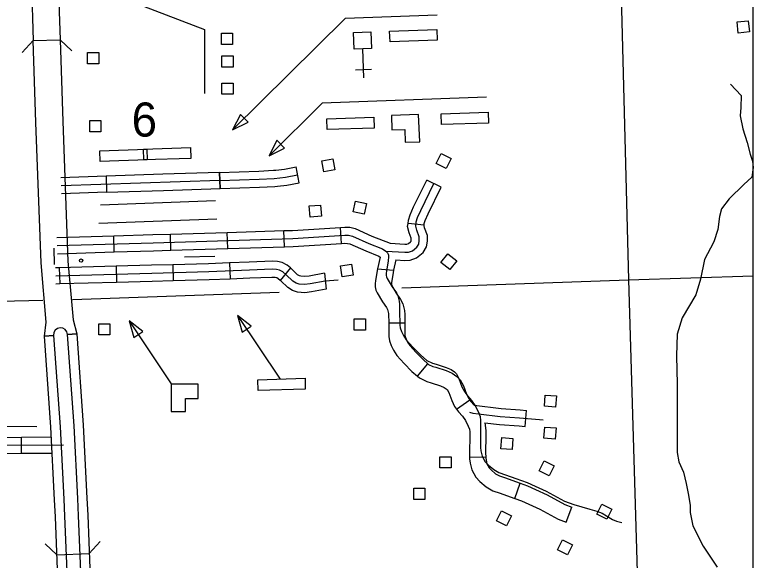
# Model space of a CAD drawing. Extents: x 1084508 to 1142749, y 1057638 to 1093403.
# Drawn here: x 1140594 to 1142749, y 1084044 to 1085635 of the extents above; entities that cross this region are included whole.
import ezdxf

# ---------------------------------------------------------------- set-up
doc = ezdxf.new("R2010")
doc.units = 0
for name, color, linetype in [('DSN_DRFT_Named-Boundary', 7, 'Continuous'), ('Level 10', 7, 'Continuous'), ('Level 31', 7, 'Continuous'), ('Level 32', 7, 'Continuous'), ('Level 35', 7, 'Continuous'), ('Level 36', 7, 'Continuous'), ('Level 37', 7, 'Continuous'), ('Level 43', 7, 'Continuous'), ('Level 5', 7, 'Continuous'), ('Level 56', 7, 'Continuous'), ('Level 57', 7, 'Continuous'), ('Level 58', 7, 'Continuous')]:
    doc.layers.add(name, color=color, linetype=linetype)

msp = doc.modelspace()

# ---------------------------------------------------------------- linework, layer by layer
at = {"layer": 'DSN_DRFT_Named-Boundary'}
msp.add_lwpolyline([(1084507.9, 1057640), (1142749.2, 1057640), (1142749.2, 1093403.4), (1084507.9, 1093403.4)], close=True, dxfattribs=at)
at = {"layer": 'Level 10'}
msp.add_line((1140648, 1085559.8), (1140726.5, 1085562.3), dxfattribs=at)
for points in [[(1140642.8, 1085725.1), (1140648, 1085559.8)], [(1140721.2, 1085727.6), (1140726.5, 1085562.3)], [(1140726.5, 1085562.3), (1140734.1, 1085323.7), (1140749.4, 1084916.5), (1140764.1, 1084745.2), (1140774.9, 1084704.5), (1140748.3, 1084702.6)], [(1140707.6, 1084699.7), (1140681, 1084697.9), (1140686, 1084738.5), (1140671.1, 1084911.6), (1140655.7, 1085320.9), (1140648, 1085559.8)], [(1140722.2, 1083940), (1140712.8, 1084170.7), (1140710.4, 1084220.1), (1140699.8, 1084431.7), (1140681, 1084697.9), (1140707.6, 1084699.7)], [(1140707.6, 1084699.7), (1140726.5, 1084433.3), (1140737.1, 1084221.4), (1140739.5, 1084171.8), (1140748.9, 1083940.4)], [(1140789.7, 1083940.9), (1140780.2, 1084173.6), (1140777.9, 1084223.4), (1140767.2, 1084435.8), (1140748.3, 1084702.6), (1140774.9, 1084704.5)], [(1140774.9, 1084704.5), (1140793.8, 1084437.4), (1140804.5, 1084224.7), (1140806.9, 1084174.8), (1140816.4, 1083941.3)]]:
    msp.add_lwpolyline(points, dxfattribs=at)
msp.add_arc((1140727.9, 1084701.2), 20.4, 4.056, 184.056, dxfattribs=at)
msp.add_arc((1140727.9, 1084701.2), 20.4, 4.056, 184.056, dxfattribs=at)
at = {"layer": 'Level 31'}
for p, q in [((1141193.5, 1085128.5), (1141192, 1085175.5)), ((1141192, 1085175.5), (1141193.5, 1085128.5)), ((1140860.7, 1085164.4), (1140862.3, 1085117.3))]:
    msp.add_line(p, q, dxfattribs=at)
for points in [[(1141192, 1085175.5), (1141026.3, 1085170)], [(1140860.7, 1085164.4), (1140728.7, 1085159.9)], [(1141192.7, 1085152), (1140729.4, 1085136.4)], [(1141026.3, 1085170), (1140860.7, 1085164.4)], [(1140862.3, 1085117.3), (1140730.2, 1085112.9)], [(1140862.3, 1085117.3), (1141027.9, 1085122.9)], [(1141027.9, 1085122.9), (1141193.5, 1085128.5)]]:
    msp.add_lwpolyline(points, dxfattribs=at)
at = {"layer": 'Level 32'}
for p, q in [((1141193.5, 1085128.5), (1141191.9, 1085175.5)), ((1141424.3, 1085145.3), (1141415.1, 1085191.5)), ((1141788.6, 1085021.3), (1141741.8, 1085026.7)), ((1141215.6, 1084953.3), (1141214.1, 1085000.4)), ((1141381.2, 1084958.4), (1141379.8, 1085005.4)), ((1141547.4, 1084967.9), (1141544.5, 1085014.8)), ((1140884.3, 1084943.1), (1140882.8, 1084990.2)), ((1141049.9, 1084948.2), (1141048.5, 1084995.3)), ((1140710.4, 1084906.8), (1140708.9, 1084953.8)), ((1140724.2, 1084896.7), (1140725.5, 1084849.7)), ((1140889.9, 1084901.3), (1140891.1, 1084854.2)), ((1141055.6, 1084905.8), (1141056.8, 1084858.7)), ((1141220.8, 1084911.1), (1141222.8, 1084864)), ((1141398.6, 1084896.9), (1141369, 1084860.3)), ((1141652.3, 1084893.6), (1141699.3, 1084890.4)), ((1141498.5, 1084881.3), (1141502.8, 1084834.2)), ((1141685.5, 1084736.4), (1141732.6, 1084736.8)), ((1141769, 1084580.9), (1141800, 1084616.4)), ((1141883.5, 1084484.1), (1141921.8, 1084511.6)), ((1142083.4, 1084434), (1142087.2, 1084481)), ((1140614, 1084355.9), (1140613.8, 1084403)), ((1141921.4, 1084344.1), (1141968.4, 1084345.3)), ((1142054, 1084223.8), (1142069.5, 1084268.2)), ((1142203.6, 1084154.6), (1142220.2, 1084198.6))]:
    msp.add_line(p, q, dxfattribs=at)
for points in [[(1141191.9, 1085175.5), (1141306.7, 1085179.4), (1141349.6, 1085181.4), (1141355.8, 1085182)], [(1141355.8, 1085182), (1141381, 1085184.7), (1141415.1, 1085191.5)], [(1141192.7, 1085152), (1141307.6, 1085155.9), (1141351.3, 1085157.9), (1141384.5, 1085161.4), (1141419.7, 1085168.4)], [(1141741.8, 1085026.7), (1141742.8, 1085035.7), (1141747.6, 1085051.9), (1141758.2, 1085074.6), (1141796.4, 1085152.9)], [(1141788.6, 1085021.3), (1141789.1, 1085026.3), (1141791.8, 1085035.2), (1141800.7, 1085054.4), (1141838.7, 1085132.3), (1141796.4, 1085152.9)], [(1141193.5, 1085128.5), (1141308.5, 1085132.4), (1141353.1, 1085134.4), (1141360.8, 1085135.2)], [(1141360.8, 1085135.2), (1141388.1, 1085138.1), (1141424.3, 1085145.3)], [(1141676.6, 1084945.9), (1141732.5, 1084942.2), (1141743.2, 1084942.7), (1141754.8, 1084946.9), (1141767.8, 1084957.1), (1141773, 1084966.4), (1141774.8, 1084976.6), (1141774.8, 1084987.3), (1141767.8, 1085006.4), (1141764.6, 1085018.9), (1141766, 1085031), (1141769.7, 1085043.6), (1141779.5, 1085064.5), (1141817.6, 1085142.6)], [(1141689.7, 1084968.7), (1141732.8, 1084965.8), (1141738.6, 1084966.1), (1141743.3, 1084967.7), (1141749.5, 1084972.6), (1141750.5, 1084974.4), (1141751.3, 1084978.8), (1141751.3, 1084983.2), (1141745.3, 1084999.4), (1141740.7, 1085017.3), (1141741.8, 1085026.7)], [(1141706.2, 1084920.4), (1141732.3, 1084918.7), (1141747.8, 1084919.3), (1141766.4, 1084926), (1141786.2, 1084941.6), (1141795.4, 1084958.4), (1141798.4, 1084974.5), (1141798.4, 1084991.5), (1141790.3, 1085013.4), (1141788.5, 1085020.6), (1141788.6, 1085021.3)], [(1141048.5, 1084995.3), (1141214.1, 1085000.4)], [(1141214.1, 1085000.4), (1141379.8, 1085005.4)], [(1141379.8, 1085005.4), (1141404.4, 1085006.2), (1141544.5, 1085014.8)], [(1141544.5, 1085014.8), (1141557.2, 1085015.6), (1141571.6, 1085015.1), (1141587.3, 1085011.3), (1141636.5, 1084989.6), (1141689.7, 1084968.7)], [(1140717.2, 1084985.1), (1140882.8, 1084990.2)], [(1140717.9, 1084961.6), (1140998.1, 1084970.2), (1141405.5, 1084982.7), (1141557.5, 1084992.1), (1141568.4, 1084991.7), (1141579.7, 1084988.9), (1141627.4, 1084967.8), (1141667.2, 1084952.2), (1141676.6, 1084945.9), (1141682.1, 1084940.5), (1141684, 1084937), (1141684.4, 1084933.4), (1141684.4, 1084928.8), (1141683.6, 1084917.4), (1141678.6, 1084887.3), (1141678.2, 1084881.5), (1141678.2, 1084874.8), (1141678.9, 1084870.5), (1141680.9, 1084866.2), (1141695.7, 1084841.6), (1141707.8, 1084824.3), (1141712.1, 1084814.9), (1141716, 1084799.2), (1141716.8, 1084790.7), (1141717.2, 1084772.3), (1141717.6, 1084729.7), (1141718.8, 1084721.5), (1141722.7, 1084710.9), (1141728.2, 1084699.2), (1141736.4, 1084687.1), (1141756.3, 1084665), (1141777.8, 1084643.1), (1141796.5, 1084626.7), (1141813.7, 1084618.5), (1141824, 1084615.6), (1141852.9, 1084606.2), (1141867.3, 1084600), (1141877.1, 1084593.3), (1141882.9, 1084587.1), (1141890.4, 1084574.2), (1141899.3, 1084549.9), (1141906.4, 1084535.5), (1141915.4, 1084523), (1141927.5, 1084509.7), (1141938, 1084494.4), (1141947.8, 1084475.3), (1141952.1, 1084462.8), (1141953.6, 1084451.5), (1141953.6, 1084430.4), (1141952.9, 1084396.4), (1141952.9, 1084387.4), (1141953.2, 1084372.5), (1141954.4, 1084362.4), (1141958.3, 1084347.5), (1141967.3, 1084331.1), (1141976.3, 1084321.3), (1141991.9, 1084308), (1142007.1, 1084299.4), (1142026.3, 1084293.2), (1142056, 1084282.2), (1142089.6, 1084270.5), (1142112.6, 1084260), (1142145.2, 1084245.1), (1142198.3, 1084216.2), (1142225.3, 1084206), (1142249.1, 1084199), (1142272.5, 1084192.4), (1142292.4, 1084186.5), (1142308.5, 1084180.6), (1142321, 1084173.2), (1142338.1, 1084162.7), (1142350.4, 1084157.7), (1142365.7, 1084153.4)], [(1140882.8, 1084990.2), (1140997.4, 1084993.7), (1141048.5, 1084995.3)], [(1141215.6, 1084953.3), (1141381.2, 1084958.4)], [(1141381.2, 1084958.4), (1141406.6, 1084959.2), (1141547.4, 1084967.9)], [(1141547.4, 1084967.9), (1141557.8, 1084968.5), (1141565.2, 1084968.2), (1141572.1, 1084966.6), (1141618.3, 1084946.1), (1141656.3, 1084931.2), (1141660.8, 1084928.2), (1141652.3, 1084893.6)], [(1140718.6, 1084938.1), (1140884.3, 1084943.1)], [(1140884.3, 1084943.1), (1140998.9, 1084946.6), (1141049.9, 1084948.2)], [(1141049.9, 1084948.2), (1141215.6, 1084953.3)], [(1141398.6, 1084896.9), (1141388.8, 1084904.8), (1141374.5, 1084912), (1141361.2, 1084914.9), (1141346.1, 1084916.3), (1141278.5, 1084913.5), (1141220.8, 1084911.1)], [(1141706.2, 1084920.4), (1141699.3, 1084890.4)], [(1140724.2, 1084896.7), (1140713.2, 1084896.4)], [(1141538.1, 1084861.1), (1141499.8, 1084857.6), (1141456.4, 1084849.7), (1141440, 1084847.8), (1141424, 1084849), (1141415, 1084852.1), (1141405.3, 1084858), (1141386.1, 1084876.7), (1141376, 1084884.9), (1141366.6, 1084889.6), (1141357.6, 1084891.6), (1141345.5, 1084892.7), (1141279.5, 1084890), (1141160.6, 1084884.9), (1140994.2, 1084880.6), (1140713.8, 1084872.9)], [(1140889.9, 1084901.3), (1140724.2, 1084896.7)], [(1141055.6, 1084905.8), (1140993.6, 1084904.2), (1140889.9, 1084901.3)], [(1141220.8, 1084911.1), (1141159.8, 1084908.4), (1141055.6, 1084905.8)], [(1141498.5, 1084881.3), (1141452.9, 1084873), (1141439.5, 1084871.4), (1141428.8, 1084872.2), (1141425.1, 1084873.5), (1141419.7, 1084876.7), (1141401.8, 1084894.3), (1141398.6, 1084896.9)], [(1141652.3, 1084893.6), (1141652, 1084888.9), (1141646.9, 1084858.7), (1141646.4, 1084850.9), (1141646.4, 1084841.4), (1141648.1, 1084832.1), (1141651.8, 1084823.9), (1141667.7, 1084797.4), (1141679.1, 1084781.2), (1141681.6, 1084775.7), (1141684.5, 1084764), (1141685.1, 1084758), (1141685.4, 1084740.6), (1141685.5, 1084736.4)], [(1141699.3, 1084890.4), (1141698.8, 1084883.3), (1141693.7, 1084853.2), (1141693.5, 1084849.4), (1141693.5, 1084846), (1141693.5, 1084845.9), (1141707.2, 1084823.1), (1141720.1, 1084804.7), (1141726.2, 1084791.4), (1141731.1, 1084771.9), (1141732.1, 1084760.6), (1141732.5, 1084741.3), (1141732.6, 1084736.8)], [(1140725.5, 1084849.7), (1140714.4, 1084849.4)], [(1140891.1, 1084854.2), (1140725.5, 1084849.7)], [(1141056.8, 1084858.7), (1140994.8, 1084857.1), (1140891.1, 1084854.2)], [(1141222.8, 1084864), (1141161.4, 1084861.4), (1141056.8, 1084858.7)], [(1141369, 1084860.3), (1141363.1, 1084865), (1141358.7, 1084867.2), (1141354, 1084868.3), (1141344.8, 1084869.1), (1141280.5, 1084866.5), (1141222.8, 1084864)], [(1141502.8, 1084834.2), (1141459.9, 1084826.5), (1141440.6, 1084824.1), (1141419.2, 1084825.7), (1141405, 1084830.7), (1141390.8, 1084839.2), (1141370.4, 1084859.1), (1141369, 1084860.3)], [(1141685.5, 1084736.4), (1141685.8, 1084696.6), (1141687.6, 1084684.3), (1141692.7, 1084670.5), (1141699.4, 1084656.2), (1141709.5, 1084641.2), (1141730.9, 1084617.5), (1141753.3, 1084594.7), (1141769, 1084580.9)], [(1141732.6, 1084736.8), (1141732.9, 1084700.1), (1141733.5, 1084696), (1141736.2, 1084688.7), (1141740.5, 1084679.5), (1141746.7, 1084670.3), (1141765.2, 1084649.8), (1141785.7, 1084628.9), (1141800, 1084616.4)], [(1141800, 1084616.4), (1141801.3, 1084615.2), (1141813.8, 1084609.3), (1141822.6, 1084606.8), (1141852.9, 1084596.9), (1141870.5, 1084589.3), (1141884.2, 1084580), (1141893.7, 1084569.8), (1141903.5, 1084552.9), (1141912.8, 1084527.9), (1141918.4, 1084516.2), (1141921.8, 1084511.6)], [(1141769, 1084580.9), (1141775.2, 1084575.5), (1141797.1, 1084565.1), (1141808.9, 1084561.7), (1141836.3, 1084552.8), (1141847.7, 1084547.9), (1141853.4, 1084544), (1141855.7, 1084541.6), (1141860.7, 1084532.8), (1141869.4, 1084509.3), (1141877.8, 1084492), (1141883.5, 1084484.1)], [(1141921.8, 1084511.6), (1141925.4, 1084506.5), (1141935.1, 1084495.9)], [(1141883.5, 1084484.1), (1141888.8, 1084476.8), (1141900.8, 1084463.7), (1141909.5, 1084451), (1141917.8, 1084434.7), (1141920.8, 1084426), (1141921.9, 1084418.5), (1141921.9, 1084399.3), (1141921.1, 1084365.3), (1141921.1, 1084355.7), (1141921.4, 1084344.1)], [(1141935.1, 1084495.9), (1142013.2, 1084486.3), (1142069.4, 1084482.4), (1142087.2, 1084481)], [(1141920.9, 1084476), (1141931.3, 1084473), (1141947.3, 1084470.7), (1142011, 1084462.8), (1142067.6, 1084458.9), (1142125.4, 1084454.2), (1142136, 1084453.5)], [(1141965.8, 1084444.7), (1141968.9, 1084421.7), (1141968.9, 1084398.7), (1141968.2, 1084364.7), (1141968.2, 1084356.3), (1141968.4, 1084345.3)], [(1141965.8, 1084444.7), (1142008.7, 1084439.4), (1142065.8, 1084435.5), (1142083.4, 1084434)], [(1140448.1, 1084402.2), (1140613.8, 1084403)], [(1140613.8, 1084403), (1140701.3, 1084403.3)], [(1140282.4, 1084378), (1140736.5, 1084380)], [(1140448.3, 1084355.2), (1140614, 1084355.9)], [(1140614, 1084355.9), (1140703.6, 1084356.3)], [(1141921.4, 1084344.1), (1141921.5, 1084339.5), (1141923, 1084326.7), (1141928, 1084307.4), (1141939.8, 1084285.9), (1141951.7, 1084273), (1141970.1, 1084257.3), (1141989.4, 1084246.5), (1142010.3, 1084239.6), (1142039.8, 1084228.8), (1142054, 1084223.8)], [(1141968.4, 1084345.3), (1141968.5, 1084342.8), (1141969.4, 1084335.4), (1141972.1, 1084324.9), (1141978.3, 1084313.6), (1141984.4, 1084307), (1141997.2, 1084296.1), (1142008.4, 1084289.8), (1142025.8, 1084284.1), (1142055.7, 1084273.1), (1142069.5, 1084268.2)], [(1142069.5, 1084268.2), (1142090.1, 1084261), (1142114.1, 1084250), (1142147.5, 1084234.9), (1142199.9, 1084206.3), (1142220.2, 1084198.6)], [(1142054, 1084223.8), (1142072.5, 1084217.3), (1142094.6, 1084207.2), (1142126.4, 1084192.7), (1142180.2, 1084163.4), (1142203.6, 1084154.6)]]:
    msp.add_lwpolyline(points, dxfattribs=at)
at = {"layer": 'Level 35'}
msp.add_lwpolyline([(1142683.3, 1085433.2), (1142683.3, 1085433.2), (1142714.5, 1085399.6), (1142713.4, 1085365), (1142711.2, 1085340.4), (1142719, 1085302.4), (1142731.3, 1085262.2), (1142740.2, 1085228.7), (1142746.9, 1085208.6), (1142749.1, 1085189.6), (1142744.7, 1085161.7), (1142722.3, 1085140.4), (1142678.8, 1085098), (1142656.5, 1085068.9), (1142650.9, 1085046.6), (1142646.4, 1085008.6), (1142634.1, 1084972.9), (1142624.1, 1084953.9), (1142607.3, 1084921.5), (1142595, 1084863.4), (1142581.6, 1084817.6), (1142541.4, 1084750.5), (1142526.9, 1084703.6), (1142525.8, 1084639.9), (1142526.9, 1084557.2), (1142526.9, 1084456.7), (1142526.9, 1084358.4), (1142532.5, 1084330.4), (1142545.9, 1084300.3), (1142553.7, 1084267.9), (1142559.3, 1084238.8), (1142564.9, 1084204.2), (1142564.9, 1084183), (1142572.7, 1084143.9), (1142602.9, 1084084.6), (1142644.2, 1084023.2)], dxfattribs=at)
at = {"layer": 'Level 36'}
for p, q in [((1140811.4, 1084063.5), (1140843.3, 1084098.2)), ((1140717.3, 1084059.7), (1140682.7, 1084091.6)), ((1140717.3, 1084059.7), (1140811.4, 1084063.5))]:
    msp.add_line(p, q, dxfattribs=at)
at = {"layer": 'Level 37'}
for points in [[(1140726.5, 1085562.3), (1140760.8, 1085530.1)], [(1140615.8, 1085525.4), (1140648, 1085559.8)]]:
    msp.add_lwpolyline(points, dxfattribs=at)
at = {"layer": 'Level 43'}
msp.add_lwpolyline([(1140658.4, 1084432.9), (1139993.5, 1084434.7), (1139537.8, 1084426.4), (1139486.8, 1084419.5), (1139415, 1084424.8), (1139320.8, 1084450.6)], dxfattribs=at)
at = {"layer": 'Level 5'}
msp.add_line((1142385, 1084861.4), (1142749.2, 1084873.7), dxfattribs=at)
for points in [[(1142357.8, 1085916.1), (1142385, 1084861.4)], [(1141723.8, 1084838.3), (1142385, 1084861.4)], [(1142385, 1084861.4), (1142426, 1083485.6)], [(1142389.9, 1084869), (1142390.5, 1084869)], [(1140763.1, 1084804.7), (1141365.7, 1084825.8)], [(1139894.3, 1084783.8), (1140675.8, 1084802.2)]]:
    msp.add_lwpolyline(points, dxfattribs=at)
at = {"layer": 'Level 56'}
for points in [[(1140891.2, 1085691.2), (1141148.3, 1085592.3), (1141148.3, 1085405.9)], [(1141827, 1085634.6), (1141558, 1085624.5), (1141229.8, 1085299.1)], [(1141970.4, 1085395.3), (1141490.8, 1085377.1)], [(1141490.8, 1085377.1), (1141336.2, 1085223.9)], [(1141179.5, 1085092), (1140844.1, 1085079.8)], [(1141184, 1085038.8), (1140839.6, 1085026.2)], [(1141178, 1084929.8), (1141089.3, 1084928.3)], [(1141244.6, 1084758.2), (1141368.8, 1084571.9)]]:
    msp.add_lwpolyline(points, dxfattribs=at)
for points in [[(1142702, 1085614.3), (1142734.5, 1085618), (1142738.2, 1085585.4), (1142705.7, 1085581.8)], [(1141825.4, 1085592.4), (1141826.6, 1085561.1), (1141689.4, 1085555.9), (1141688.2, 1085587.2)], [(1141197, 1085548.7), (1141197, 1085581.3), (1141229.8, 1085581.3), (1141229.8, 1085548.7)], [(1140806.6, 1085492.3), (1140806.6, 1085525), (1140839.4, 1085525), (1140839.4, 1085492.3)], [(1141198.6, 1085482.7), (1141198.6, 1085515.4), (1141231.4, 1085515.4), (1141231.4, 1085482.7)], [(1141198.6, 1085403.5), (1141198.6, 1085436.2), (1141231.4, 1085436.2), (1141231.4, 1085403.5)], [(1141976.1, 1085350.9), (1141977.1, 1085319.5), (1141839.8, 1085315.3), (1141838.9, 1085346.7)], [(1140813, 1085293.7), (1140813, 1085326.4), (1140845.7, 1085326.4), (1140845.7, 1085293.7)], [(1141275.2, 1085321.5), (1141252.6, 1085344.3), (1141229.8, 1085299.1)], [(1141642.2, 1085336.1), (1141643.2, 1085304.8), (1141505.9, 1085300.6), (1141505, 1085331.9)], [(1141381.6, 1085246.4), (1141359.1, 1085269.1), (1141336.2, 1085223.9)], [(1140979.5, 1085243.1), (1140980.6, 1085211.7), (1140843.3, 1085207.1), (1140842.3, 1085238.5)], [(1141106.7, 1085247.7), (1141107.7, 1085216.3), (1140970.5, 1085211.7), (1140969.4, 1085243)], [(1141495.8, 1085177.3), (1141490.2, 1085209.5), (1141522.4, 1085215.2), (1141528.1, 1085183)], [(1141868.2, 1085215.7), (1141853.6, 1085186.5), (1141824.3, 1085201.1), (1141838.9, 1085230.4)], [(1141581.8, 1085059.9), (1141588.6, 1085091.8), (1141620.7, 1085085), (1141613.8, 1085053)], [(1141456.4, 1085044.8), (1141453.6, 1085077.3), (1141486.2, 1085080.2), (1141489.1, 1085047.6)], [(1141863.5, 1084891.7), (1141837.9, 1084912), (1141858.2, 1084937.7), (1141883.8, 1084917.4)], [(1141549.2, 1084870.4), (1141544.5, 1084902.7), (1141576.9, 1084907.5), (1141581.6, 1084875.2)], [(1141257.9, 1084709.4), (1141284.5, 1084727.1), (1141244.6, 1084758.2)], [(1141584.6, 1084714.9), (1141584.6, 1084747.6), (1141617.4, 1084747.6), (1141617.4, 1084714.9)], [(1140839.1, 1084701.1), (1140839.1, 1084733.8), (1140871.8, 1084733.8), (1140871.8, 1084701.1)], [(1141441.2, 1084574.5), (1141442.1, 1084543.1), (1141304.9, 1084538.9), (1141303.9, 1084570.2)], [(1142142.5, 1084525.5), (1142175.1, 1084522.9), (1142172.4, 1084490.2), (1142139.9, 1084492.9)], [(1142141.3, 1084432.2), (1142173.9, 1084429.5), (1142171.2, 1084396.9), (1142138.6, 1084399.5)], [(1142015.3, 1084401.7), (1142047.9, 1084399.1), (1142045.3, 1084366.4), (1142012.7, 1084369.1)], [(1141834.7, 1084312.8), (1141834.7, 1084345.4), (1141867.5, 1084345.4), (1141867.5, 1084312.8)], [(1142168.3, 1084319.5), (1142153.7, 1084290.2), (1142124.4, 1084304.9), (1142139, 1084334.1)], [(1141758.6, 1084221.1), (1141758.6, 1084253.8), (1141791.3, 1084253.8), (1141791.3, 1084221.1)], [(1142336.5, 1084192.9), (1142321.9, 1084163.7), (1142292.6, 1084178.3), (1142307.2, 1084207.5)], [(1142044, 1084172.8), (1142029.3, 1084143.6), (1142000, 1084158.2), (1142014.7, 1084187.4)], [(1142222.1, 1084088.8), (1142207.4, 1084059.6), (1142178.1, 1084074.2), (1142192.8, 1084103.4)]]:
    msp.add_lwpolyline(points, close=True, dxfattribs=at)
at = {"layer": 'Level 57'}
for p, q in [((1141612.9, 1085451.3), (1141609.7, 1085535.7)), ((1141635.6, 1085475.7), (1141588.5, 1085473.9))]:
    msp.add_line(p, q, dxfattribs=at)
msp.add_lwpolyline([(1141633.4, 1085585.6), (1141635.2, 1085536.7), (1141584.4, 1085534.8), (1141582.6, 1085583.7)], close=True, dxfattribs=at)
at = {"layer": 'Level 58'}
for points in [[(1141772.8, 1085344.4), (1141693.2, 1085341.4), (1141694.7, 1085299.4), (1141732.4, 1085300.8), (1141733.9, 1085263.1), (1141775.8, 1085264.7)], [(1140941.5, 1084693.1), (1140968.1, 1084710.9), (1140928.2, 1084742)], [(1141050.1, 1084557.4), (1141050.1, 1084477.7), (1141092.1, 1084477.7), (1141092.1, 1084515.4), (1141129.8, 1084515.4), (1141129.8, 1084557.4)]]:
    msp.add_lwpolyline(points, close=True, dxfattribs=at)
msp.add_lwpolyline([(1140928.2, 1084742), (1141052.4, 1084555.6)], dxfattribs=at)
msp.add_circle((1140787.7, 1084918), 4.71, dxfattribs=at)

# ---------------------------------------------------------------- texts
at = {"layer": 'Level 56'}
msp.add_text('6', height=99.4, dxfattribs=at).set_placement((1140935.3, 1085279.9))

doc.saveas('drawing.dxf')
